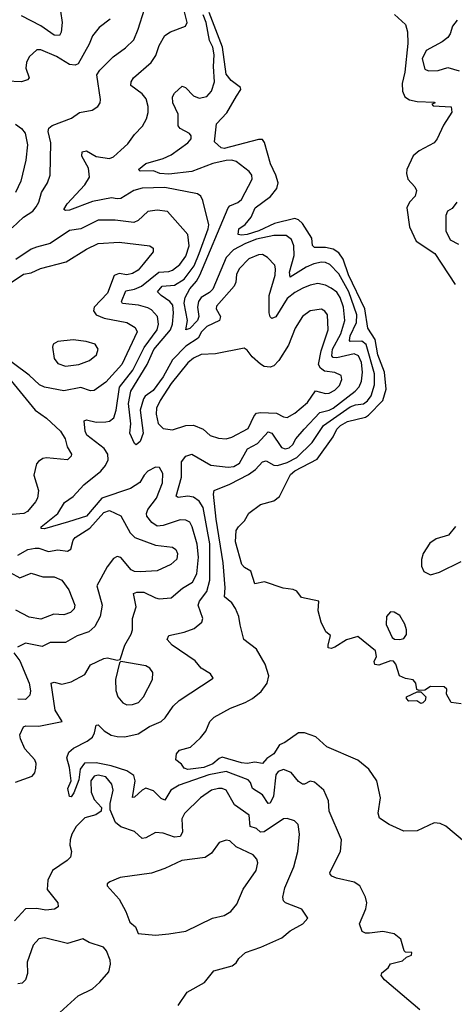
# Model space of a CAD drawing. Extents: x 1603745 to 1745082, y 385868 to 533966.
# Tile 552 of 646: x 1637145 to 1639420, y 504314 to 509470. Entities that reach past the tile are written whole.
import ezdxf

# ---------------------------------------------------------------- set-up
doc = ezdxf.new("R2010")
doc.units = 0

msp = doc.modelspace()

# ---------------------------------------------------------------- linework, layer by layer
at = {"layer": '0CON20XD'}
for points in [[(1637105, 508379.6), (1637165, 508436.2), (1637213.2, 508466.8), (1637230.9, 508489.1), (1637245.4, 508515), (1637259.2, 508565), (1637291.1, 508615), (1637304.5, 508655.5), (1637307.5, 508825), (1637294, 508885), (1637297.8, 508902.2), (1637315.2, 508914.8), (1637416.2, 508953.8), (1637457.1, 508982.9), (1637523.9, 508996.1), (1637554.6, 509015.4), (1637565.5, 509034.5), (1637567.4, 509052.6), (1637549.1, 509180.9), (1637564.6, 509205.4), (1637634.7, 509275.3), (1637698.4, 509321.6), (1637741.5, 509365), (1637765, 509420), (1637797.5, 509525)], [(1637357.9, 509515), (1637367.7, 509455), (1637361.6, 509405), (1637352.7, 509387.3), (1637325, 509388.4), (1637255, 509437.3), (1637155, 509490.5)], [(1637895, 507599.8), (1637842.6, 507527.4), (1637801.8, 507498.2), (1637792.4, 507485), (1637775.9, 507425), (1637791.8, 507305), (1637775, 507261.2), (1637755, 507243.8), (1637745, 507251.2), (1637720.5, 507305), (1637727.2, 507352.8), (1637715, 507460), (1637727, 507525), (1637811.9, 507665), (1637847.5, 507742.5), (1637933.6, 507845), (1637944, 507875), (1637950.6, 507935), (1637946.9, 507975), (1637930.8, 507995), (1637884.6, 508025), (1637866.4, 508045), (1637890, 508075), (1637955, 508080), (1638005, 508110.4), (1638058.5, 508181.5), (1638084.3, 508245), (1638131.9, 508375), (1638134, 508395), (1638103.8, 508523.8), (1638092.9, 508545), (1638075, 508557.5), (1637905, 508590.5), (1637785, 508588.4), (1637741.8, 508575), (1637675, 508534.2), (1637655, 508531.1), (1637625, 508536.9), (1637525, 508517.7), (1637405, 508472.9), (1637385, 508470), (1637376.2, 508475), (1637392.5, 508505), (1637485.4, 508605), (1637509.6, 508645), (1637505, 508692.5), (1637469.4, 508755), (1637472.4, 508777.6), (1637495, 508782.5), (1637545, 508753.6), (1637615, 508743.5), (1637635, 508751.4), (1637675, 508787.3), (1637710.6, 508819.4), (1637745, 508868.9), (1637788.2, 508911.8), (1637808.7, 508951.3), (1637816.8, 508983.2), (1637817.4, 509015), (1637805.9, 509055), (1637785, 509081.1), (1637726, 509125), (1637727.5, 509145), (1637740, 509165), (1637833.6, 509245), (1637857.4, 509282.6), (1637874.6, 509335), (1637905, 509387.1), (1637934.6, 509405.4), (1638013.3, 509435), (1638021.9, 509455), (1638003.5, 509525)], [(1639223.3, 505963.3), (1639217.5, 505995), (1639205, 506012.5), (1639165, 506020), (1639133.6, 506033.6), (1639113.3, 506095), (1639100.7, 506110.7), (1639085, 506113.3), (1639025, 506090), (1639003.6, 506093.6), (1639000.7, 506109.3), (1639012.5, 506135), (1639007.5, 506165), (1638915, 506240), (1638855, 506223.3), (1638795, 506183.8), (1638775, 506176.7), (1638760, 506180), (1638758.8, 506195), (1638772.5, 506245), (1638747.5, 506265), (1638722.5, 506315), (1638707.5, 506375), (1638710, 506425), (1638620, 506445), (1638595, 506477.5), (1638576.4, 506486.4), (1638523.9, 506493.9), (1638426.1, 506526.1), (1638376.2, 506516.2), (1638355, 506582.5), (1638321.2, 506601.2), (1638306.8, 506616.8), (1638274.4, 506735), (1638278, 506795), (1638290, 506815), (1638321.2, 506845), (1638345, 506886.2), (1638405, 506931.2), (1638475, 506951.2), (1638505, 506973.8), (1638562, 507088), (1638585, 507107.6), (1638701.7, 507168.3), (1638785.2, 507284.8), (1638804.8, 507325), (1638824.2, 507345), (1638861.1, 507365), (1638955, 507388), (1638971.2, 507398.8), (1639044.9, 507475), (1639062.5, 507535), (1639054.6, 507625), (1639019.7, 507715), (1639004.9, 507795), (1638967.5, 507855), (1638950.7, 507955), (1638865, 508134.3), (1638838.8, 508215), (1638815, 508248.7), (1638785, 508267.8), (1638745, 508277.5), (1638687.6, 508277.6), (1638678.2, 508288.2), (1638674.5, 508325), (1638625, 508402.3), (1638605, 508422.1), (1638585, 508428.4), (1638478.2, 508401.8), (1638396.2, 508365), (1638335, 508345.6), (1638305, 508341.1), (1638287.5, 508345), (1638292.5, 508375), (1638325, 508397.1), (1638355.6, 508435), (1638377.3, 508485), (1638456.8, 508543.2), (1638490.5, 508585), (1638497.6, 508615), (1638486, 508655), (1638457.2, 508715), (1638426.9, 508826.9), (1638415, 508842.2), (1638395, 508843.1), (1638214.7, 508794.7), (1638198.6, 508798.6), (1638165, 508830), (1638175.6, 508925), (1638228.2, 508981.8), (1638280.1, 509069.9), (1638301.5, 509105), (1638300, 509115), (1638251.2, 509151.2), (1638225.7, 509185), (1638206.6, 509326.6), (1638136.7, 509506.7)], [(1637618.4, 509471.6), (1637560.9, 509429.1), (1637525.6, 509385), (1637509.1, 509340.9), (1637451.3, 509238.7), (1637435, 509232.2), (1637405, 509235.5), (1637337.6, 509277.6), (1637255, 509311.5), (1637235, 509311.5), (1637194.6, 509275), (1637180, 509245), (1637177.3, 509215), (1637195, 509164.4), (1637185.2, 509154.8), (1637155, 509144.8), (1637075, 509148.5)], [(1638532.7, 505685), (1638505, 505672.2), (1638475, 505625.2), (1638438.1, 505601.9), (1638415, 505574.6), (1638375, 505582), (1638335, 505575.1), (1638305, 505578), (1638205, 505607.7), (1638188.5, 505601.5), (1638155, 505573.3), (1638108.9, 505555), (1638024, 505544), (1638005, 505550), (1637991.2, 505571.2), (1637962, 505595), (1637966.2, 505625), (1637981.2, 505645), (1638039.5, 505660.5), (1638091.2, 505708.8), (1638118.8, 505745), (1638140, 505795), (1638162.1, 505817.9), (1638248, 505865), (1638325, 505894), (1638363.3, 505915), (1638408.1, 505951.9), (1638440.4, 505995), (1638449.4, 506035), (1638430, 506095), (1638385, 506174.4), (1638318, 506225), (1638298.7, 506301.3), (1638292.1, 506345), (1638275, 506387.5), (1638255, 506416.9), (1638217, 506447), (1638220.2, 506495), (1638210.3, 506625), (1638173.8, 506855), (1638159.4, 506985), (1638163.1, 507005), (1638245, 507037), (1638342.1, 507087.9), (1638378.8, 507115), (1638415, 507155.4), (1638435, 507159.6), (1638475, 507137.4), (1638495, 507135.6), (1638545, 507151.9), (1638595, 507177.3), (1638675, 507256.4), (1638735.7, 507345), (1638875, 507442.1), (1638902.5, 507452.5), (1638945, 507459.2), (1638965, 507473.5), (1638985, 507500), (1639002.7, 507557.3), (1639002.8, 507615), (1638958.7, 507768.7), (1638935, 507786.4), (1638875, 507784.8), (1638870.4, 507790.4), (1638874.9, 507815), (1638908.6, 507885), (1638909.4, 507925), (1638868.4, 508045), (1638815, 508138.4), (1638767.7, 508187.7), (1638745, 508198.2), (1638725, 508199.5), (1638685, 508191.7), (1638645, 508174.3), (1638561.2, 508121.2), (1638557.1, 508147.1), (1638580.8, 508235), (1638580.3, 508285), (1638568.3, 508318.3), (1638540.1, 508340.1), (1638475, 508339.5), (1638385, 508320.5), (1638327.2, 508297.2), (1638263.4, 508265), (1638224.9, 508225.1), (1638155, 508058.6), (1638138.8, 508041.2), (1638095.2, 508015), (1638081.2, 507995), (1638075.2, 507965), (1638083.2, 507915), (1638076.3, 507895), (1638035, 507852.5), (1638014, 507845), (1638023.2, 507895), (1638005.8, 507985), (1638010.9, 508015), (1638035, 508061), (1638070, 508100), (1638088.1, 508131.9), (1638236.8, 508485), (1638245, 508495.4), (1638287.2, 508512.8), (1638305, 508527.5), (1638360.8, 508635), (1638360, 508655), (1638346.2, 508675), (1638277.1, 508727.1), (1638255, 508734.6), (1638225, 508732.4), (1638155, 508716), (1638045, 508674.8), (1637925, 508661), (1637878, 508665), (1637845, 508677.7), (1637775.9, 508675.9), (1637766.2, 508685), (1637805, 508716.9), (1637895, 508742.3), (1637937.3, 508762.7), (1638025.4, 508825), (1638042.1, 508845), (1638041.7, 508861.7), (1638033.5, 508873.5), (1637985, 508900.6), (1637974.6, 508914.6), (1637973.8, 508975), (1637946.5, 509035), (1637944.4, 509065), (1637955.4, 509084.6), (1637995, 509121.9), (1638012.5, 509115), (1638055, 509071.1), (1638085, 509058.1), (1638125, 509067.1), (1638148.9, 509095), (1638163.6, 509145), (1638158.6, 509225), (1638162.7, 509285), (1638155.6, 509325), (1638138.7, 509361.3), (1638120.5, 509455), (1638105.1, 509495)], [(1639106.4, 509496.4), (1639163.6, 509445), (1639175.3, 509405.3), (1639176.6, 509345), (1639160.8, 509195), (1639147.3, 509135), (1639149.4, 509095), (1639160.9, 509065), (1639185, 509049.6), (1639225, 509041.2), (1639315, 509037.5), (1639320, 509035), (1639302.5, 509027.5), (1639308.3, 509018.3), (1639403.3, 509013.3), (1639406, 508985), (1639362.6, 508917.4), (1639330, 508845), (1639315, 508824.2), (1639235, 508782.5), (1639205, 508756), (1639171.4, 508685), (1639168.9, 508665), (1639175.6, 508635), (1639213.7, 508593.7), (1639221.9, 508575), (1639215, 508546.2), (1639185, 508513.8), (1639170.8, 508485), (1639184.7, 508384.7), (1639219.5, 508309.5), (1639318.2, 508245), (1639423.8, 508083.8)], [(1639435, 509466.4), (1639410, 509435), (1639398.6, 509395), (1639385, 509376), (1639356.2, 509353.8), (1639272.4, 509307.6), (1639251.1, 509265), (1639265, 509211.2), (1639285, 509201.4), (1639335, 509202.9), (1639385, 509219.4), (1639445, 509201.5)], [(1637123, 508923), (1637155, 508899.2), (1637173.5, 508875), (1637186.2, 508815), (1637176.7, 508735), (1637150.9, 508625), (1637122.5, 508565)], [(1637122.9, 505477.1), (1637210.7, 505509.3), (1637223.6, 505526.4), (1637229.4, 505550.6), (1637230.9, 505575), (1637223.5, 505595), (1637172.4, 505652.4), (1637149.1, 505705), (1637145.7, 505725), (1637165, 505766.7), (1637176.8, 505773.2), (1637245, 505770.7), (1637366.2, 505795), (1637330.4, 505855), (1637310, 505995), (1637325, 506001.5), (1637365, 505990), (1637415, 506003.5), (1637485, 506041.5), (1637515, 506091.4), (1637585, 506124.3), (1637605, 506128.1), (1637655, 506116.7), (1637670, 506120), (1637694.5, 506195), (1637728.1, 506251.9), (1637735.4, 506275), (1637734.6, 506335), (1637754.7, 506395), (1637740.8, 506465), (1637757.1, 506472.9), (1637795, 506472.7), (1637855, 506443.1), (1637875, 506437.3), (1637937, 506443), (1637996.6, 506493.4), (1638049.2, 506525), (1638072.6, 506567.4), (1638080, 506655), (1638074.2, 506724.2), (1638048.1, 506815), (1638035, 506838.8), (1638015, 506849.7), (1637985, 506851.3), (1637895, 506820.7), (1637865, 506818.4), (1637836.8, 506836.8), (1637810.1, 506870.1), (1637807.8, 506885), (1637814.7, 506905), (1637860.7, 506965), (1637892.4, 507045), (1637894, 507094), (1637876.9, 507125), (1637855, 507127.5), (1637815, 507105.5), (1637795.5, 507085), (1637773.8, 507046.2), (1637724.8, 507015.2), (1637575.3, 506964.7), (1637495, 506870), (1637400.9, 506840.9), (1637275, 506803.6), (1637257.5, 506805), (1637257.5, 506815), (1637344.5, 506885), (1637378.6, 506941.4), (1637425, 506972.5), (1637480, 507035), (1637570, 507105), (1637594.1, 507135), (1637607.6, 507165), (1637606.1, 507195), (1637587.5, 507225), (1637496.2, 507295), (1637487.8, 507315), (1637481.4, 507368.6), (1637495, 507374.2), (1637545, 507363.1), (1637595, 507363.3), (1637615, 507367.7), (1637636.8, 507385), (1637650.5, 507425), (1637667.7, 507545), (1637736.4, 507635), (1637796.4, 507753.6), (1637864, 507845), (1637870.9, 507875), (1637865.2, 507915.2), (1637835, 507950.4), (1637815, 507961.8), (1637765.8, 507975.8), (1637683.5, 507983.5), (1637677.1, 507995), (1637700.7, 508049.3), (1637745, 508058.1), (1637782.2, 508075), (1637872.9, 508147.1), (1637925, 508150.6), (1637945, 508157.8), (1637982.8, 508187.2), (1638015, 508231.5), (1638031.7, 508285), (1638024.1, 508344.1), (1637919.2, 508465), (1637865, 508472.7), (1637816.2, 508465), (1637765, 508418), (1637742.3, 508407.7), (1637645, 508420), (1637555, 508419.6), (1637464, 508374), (1637405, 508366), (1637305, 508297.9), (1637232.1, 508277.9), (1637205, 508267.5), (1637125, 508213.8)], [(1639432.1, 508515), (1639409.1, 508480.9), (1639383.3, 508466.7), (1639374.5, 508445), (1639375.4, 508365), (1639397.7, 508317.7), (1639442.1, 508295)], [(1637085, 508082.6), (1637165, 508138), (1637205, 508144.6), (1637253.4, 508166.6), (1637388.2, 508201.8), (1637495, 508268.5), (1637555, 508298.5), (1637665, 508304.1), (1637826.7, 508285), (1637842.7, 508272.7), (1637844, 508255), (1637790.5, 508189.5), (1637765, 508157.9), (1637735, 508140.7), (1637705, 508134.1), (1637665, 508140.2), (1637640.1, 508129.9), (1637605, 508038.1), (1637535.4, 507965), (1637531.5, 507945), (1637545.7, 507925), (1637587.2, 507907.2), (1637705, 507884.6), (1637748.6, 507858.6), (1637758.9, 507835), (1637680.2, 507665), (1637595, 507571.5), (1637535, 507528.9), (1637515, 507525.6), (1637465, 507543.4), (1637375, 507525.8), (1637274.8, 507544.8), (1637248.6, 507558.6), (1637195, 507608.4), (1637035, 507725.6)], [(1639240, 504285), (1639055, 504443.3), (1639037.5, 504465), (1639040.7, 504479.3), (1639073.9, 504506.1), (1639085, 504526), (1639147.8, 504542.2), (1639168.8, 504561.2), (1639195, 504571.2), (1639197.5, 504585), (1639165, 504587.5), (1639157.5, 504595), (1639140, 504655), (1639105, 504682.5), (1639045, 504696), (1638975, 504686.7), (1638955, 504686.7), (1638937.5, 504695), (1638923.3, 504735), (1638956.5, 504815), (1638962.1, 504845), (1638955.5, 504875), (1638925.6, 504935), (1638895, 504954.4), (1638803.3, 504975), (1638778.8, 504985), (1638770, 504995), (1638768, 505005), (1638824.2, 505114.2), (1638830, 505175), (1638764.4, 505325), (1638760.8, 505379.2), (1638736, 505435), (1638687.3, 505477.3), (1638665, 505483.3), (1638635, 505466.2), (1638625, 505467.5), (1638605, 505481.4), (1638565, 505527.8), (1638525, 505544.5), (1638497.3, 505532.7), (1638485, 505515.8), (1638472.7, 505405), (1638455, 505367.5), (1638445.7, 505365.7), (1638415, 505411.4), (1638364.1, 505444.1), (1638353.1, 505475), (1638340.2, 505490.2), (1638225, 505532.8), (1638135.5, 505515), (1637979.1, 505460.9), (1637935.2, 505434.8), (1637905, 505382.9), (1637885, 505391.3), (1637845, 505432.9), (1637805, 505445.2), (1637785, 505435.9), (1637745, 505399.4), (1637735, 505397.5), (1637749.3, 505485), (1637741.6, 505511.6), (1637705, 505536.8), (1637623.3, 505563.3), (1637545, 505578.7), (1637483.8, 505576.2), (1637460.4, 505545), (1637455, 505489.2), (1637428.8, 505421.2), (1637415, 505401.2), (1637405, 505402.5), (1637397.2, 505445), (1637413.5, 505485), (1637405.5, 505555), (1637391.4, 505605), (1637401.9, 505635), (1637425.6, 505655), (1637498, 505692), (1637526.2, 505713.8), (1637536.8, 505735), (1637545, 505776.7), (1637555, 505778), (1637586.2, 505746.2), (1637623.9, 505723.9), (1637655.7, 505715.7), (1637695, 505715.2), (1637765, 505729.8), (1637825, 505769.7), (1637885, 505795.3), (1637906.7, 505815), (1637947.3, 505875), (1637979.4, 505905), (1638158.3, 506021.7), (1638143.3, 506045), (1638095, 506074.4), (1638063, 506113), (1637943.5, 506195), (1637917.1, 506225), (1637924.6, 506245.4), (1638005, 506262.5), (1638058.3, 506281.7), (1638098.6, 506315), (1638103.3, 506335), (1638078.8, 506405), (1638085.3, 506425), (1638125, 506475.5), (1638140.4, 506535), (1638140.1, 506725), (1638104.4, 506915), (1638085, 506948.7), (1638055, 506970.3), (1638025, 506974.7), (1637975, 506967.5), (1637964.6, 506974.6), (1637991.3, 507075), (1637992, 507155), (1638015, 507184.4), (1638045, 507194.4), (1638145, 507138), (1638236.5, 507126.5), (1638265, 507130.2), (1638295, 507147.4), (1638337.9, 507222.1), (1638389.2, 507250.8), (1638445, 507311.2), (1638465, 507304), (1638515, 507230), (1638535, 507221.9), (1638555, 507227.2), (1638575, 507244.6), (1638591, 507275), (1638633.6, 507326.4), (1638715, 507413.4), (1638765, 507424.5), (1638785, 507435.5), (1638900.6, 507525), (1638922.1, 507547.9), (1638933.8, 507576.2), (1638939.8, 507625), (1638933.4, 507675), (1638919, 507709), (1638895, 507719.8), (1638805, 507699.3), (1638785, 507700.7), (1638778.8, 507708.8), (1638782.9, 507745), (1638825.7, 507825), (1638847, 507895), (1638840, 507965), (1638822.3, 508015), (1638805, 508042.4), (1638775, 508064.7), (1638745, 508080.3), (1638705, 508087.6), (1638665, 508079.7), (1638626.3, 508063.7), (1638585, 508041.4), (1638545, 508009.4), (1638485, 507913.6), (1638465, 507904.5), (1638455, 507914.4), (1638450.4, 507935), (1638450.2, 508025), (1638481.5, 508131.5), (1638484.6, 508165), (1638479.6, 508185), (1638441.1, 508225), (1638415, 508240), (1638395, 508237.7), (1638345, 508216.8), (1638293.3, 508165), (1638280, 508135), (1638275.4, 508094.6), (1638266.7, 508075), (1638175, 507970), (1638173.8, 507955), (1638195.5, 507915), (1638190.9, 507895), (1638125, 507863.9), (1638096, 507835), (1638078.3, 507801.7), (1638015, 507760.7), (1637945, 507689.5), (1637895, 507599.8)], [(1638225, 507274.6), (1638255, 507283.8), (1638340.8, 507329.2), (1638371.3, 507395), (1638385, 507408.9), (1638405, 507413.1), (1638488.8, 507408.8), (1638525, 507389.4), (1638545, 507386.7), (1638585, 507409.6), (1638651.8, 507465), (1638693.8, 507526.2), (1638745, 507512.8), (1638765, 507514.7), (1638795, 507529.7), (1638818.1, 507555), (1638830.8, 507585), (1638826.7, 507606.7), (1638795, 507621.6), (1638739.5, 507629.5), (1638718.5, 507645), (1638708, 507665), (1638722.3, 507735), (1638759.4, 507845), (1638755.3, 507925), (1638742.7, 507942.7), (1638725, 507953.3), (1638665, 507944.5), (1638625, 507915.6), (1638586.3, 507853.7), (1638551.5, 507765), (1638501.5, 507685), (1638475, 507656.9), (1638455, 507649.5), (1638425, 507653.6), (1638405, 507665.5), (1638361.1, 507705), (1638335, 507740), (1638319.4, 507749.4), (1638170.2, 507719.8), (1638095, 507717.1), (1638055, 507697.7), (1638025, 507672.4), (1637937.6, 507565), (1637879.3, 507475), (1637860.3, 507435), (1637858.8, 507405), (1637869.6, 507355), (1637895, 507328.5), (1637945, 507322.1), (1638015, 507344.6), (1638055, 507347.3), (1638104.3, 507325), (1638142.1, 507292.1), (1638185, 507277.9), (1638225, 507274.6)], [(1637385, 507656.4), (1637455, 507664.7), (1637510.8, 507685), (1637547.1, 507715), (1637556, 507745), (1637540.3, 507770.3), (1637492.5, 507785), (1637425, 507793.3), (1637345, 507784), (1637319.5, 507770.5), (1637316, 507755), (1637325.7, 507695), (1637345, 507670), (1637385, 507656.4)], [(1637099.5, 507579.5), (1637225.1, 507425.1), (1637285, 507383.2), (1637358.2, 507315), (1637382.5, 507275), (1637393.6, 507233.6), (1637415.8, 507195), (1637413.8, 507185), (1637395, 507166), (1637285, 507176.4), (1637265, 507171.9), (1637243, 507157), (1637233.1, 507145), (1637218.5, 507085), (1637243.2, 507005), (1637238.5, 506965), (1637227.5, 506945), (1637185.6, 506895), (1637166, 506885), (1637105, 506879.2)], [(1637135, 506665.7), (1637187.8, 506695), (1637225, 506703.5), (1637245, 506703), (1637294.8, 506684.8), (1637345, 506693.4), (1637395, 506686.9), (1637412, 506698), (1637425, 506744.2), (1637435, 506757.9), (1637512.7, 506807.3), (1637585, 506888.8), (1637615, 506899.3), (1637675, 506872.2), (1637723.7, 506783.7), (1637748.1, 506758.1), (1637855, 506718.4), (1637945, 506707.3), (1637961.9, 506695), (1637970.5, 506675), (1637966.7, 506645), (1637935, 506617.8), (1637865, 506584.7), (1637775, 506578), (1637745, 506580.7), (1637728.8, 506588.8), (1637675, 506654.5), (1637655, 506659.6), (1637635, 506648.5), (1637602.7, 506605), (1637548.2, 506505), (1637576.1, 506405), (1637566.2, 506345), (1637538.1, 506291.9), (1637506, 506264), (1637445, 506244), (1637385, 506209.2), (1637305, 506209.5), (1637262.6, 506187.4), (1637175, 506205.2), (1637132.5, 506185)], [(1639425.9, 506815.9), (1639388.7, 506771.3), (1639325, 506752.3), (1639291.9, 506728.1), (1639256, 506674), (1639247.5, 506642.5), (1639248, 506608), (1639260, 506580), (1639295, 506563.1), (1639342.9, 506577.1), (1639455, 506632.5)], [(1637095, 506575.3), (1637145, 506546.9), (1637205, 506571.5), (1637265, 506552.7), (1637325, 506552.3), (1637365.7, 506535.7), (1637401.2, 506485), (1637433.5, 506405), (1637430.6, 506385), (1637410, 506365), (1637375, 506352.9), (1637323.4, 506356.6), (1637255, 506331.3), (1637195, 506341.5), (1637125, 506377.5)], [(1639135, 506224.7), (1639155, 506229.7), (1639168.9, 506251.1), (1639170.3, 506275), (1639161.4, 506305), (1639135, 506350), (1639105, 506367.1), (1639085, 506370), (1639064.3, 506345), (1639062.2, 506302.2), (1639095.3, 506235.3), (1639106.7, 506226.7), (1639135, 506224.7)], [(1637113.8, 506153.8), (1637145, 506113.3), (1637193.8, 505995), (1637200.9, 505955), (1637197.8, 505932.2), (1637175, 505909.5), (1637135, 505912.5)], [(1637705, 505882.5), (1637735, 505884.4), (1637765.8, 505895), (1637793.5, 505925), (1637839.4, 506015), (1637841.9, 506051.9), (1637825.8, 506075), (1637805, 506086.9), (1637675, 506110), (1637667.5, 506102.5), (1637645.4, 506015), (1637648, 505958), (1637658.6, 505925), (1637685, 505892), (1637705, 505882.5)], [(1639245, 505890), (1639223, 505903), (1639181.2, 505901.2), (1639170, 505915), (1639170, 505925), (1639225, 505950), (1639245, 505950), (1639270, 505925), (1639266.7, 505905), (1639255, 505892.5), (1639245, 505890)], [(1639455, 505887.5), (1639402.5, 505895), (1639378.3, 505938.3), (1639380, 505965), (1639367, 505977), (1639295, 505977.5), (1639265, 505960), (1639235, 505957.5), (1639223.3, 505963.3)], [(1639473.5, 505165), (1639375, 505246.2), (1639345, 505260.9), (1639315, 505264.4), (1639225, 505223.3), (1639155, 505221.4), (1639078, 505255), (1639028.8, 505288.8), (1639020.8, 505315), (1639033.1, 505395), (1639014.7, 505484.7), (1638973.1, 505545), (1638915, 505593.3), (1638751.7, 505661.7), (1638694.6, 505714.6), (1638635, 505735.5), (1638605, 505735.4), (1638532.7, 505685)], [(1637975, 504307.5), (1638021.7, 504378.3), (1638111.7, 504428.3), (1638160.3, 504489.7), (1638256.7, 504515), (1638278.7, 504531.3), (1638292.5, 504555), (1638326.2, 504585), (1638406.9, 504613.1), (1638516.8, 504663.2), (1638561.2, 504698.8), (1638626.7, 504735), (1638652.5, 504765), (1638622.2, 504812.2), (1638536.7, 504845), (1638526, 504856), (1638521.4, 504875), (1638531.8, 504925), (1638580, 505035), (1638600, 505115), (1638608.9, 505205), (1638602.2, 505255), (1638584, 505275), (1638545, 505287.5), (1638525, 505285.5), (1638425, 505217.7), (1638405, 505214.8), (1638385, 505235.4), (1638351.2, 505245), (1638345.3, 505305.3), (1638268.7, 505358.7), (1638225.5, 505435), (1638205, 505444.6), (1638184.6, 505444.6), (1638148.1, 505435), (1638091.1, 505395), (1638006.7, 505313.3), (1637992.8, 505285), (1637996.4, 505215), (1637985, 505193.2), (1637955, 505188.6), (1637895, 505210.9), (1637855.7, 505214.3), (1637805, 505185.4), (1637785, 505183.1), (1637745, 505218.8), (1637675, 505244), (1637646.7, 505266.7), (1637617.7, 505332.3), (1637618, 505365), (1637633.8, 505435), (1637626.4, 505466.4), (1637595, 505505.3), (1637555, 505514.3), (1637535, 505509.5), (1637516.7, 505485), (1637519.2, 505425), (1637535, 505387.1), (1637572.5, 505345), (1637572, 505325), (1637544, 505306), (1637485, 505290.7), (1637440.8, 505245), (1637416.9, 505205), (1637408.2, 505175), (1637407.3, 505147.3), (1637416.4, 505115), (1637410, 505085), (1637393.1, 505066.9), (1637316.7, 505015), (1637292.5, 504965), (1637288.7, 504915), (1637344.3, 504845), (1637345.7, 504824.3), (1637326.9, 504813.1), (1637282.3, 504807.7), (1637235, 504815.3), (1637175, 504814.4), (1637118.3, 504751.7)], [(1637855, 504675.7), (1637925, 504682.9), (1638015, 504698.1), (1638154.6, 504765.4), (1638215, 504778.9), (1638250, 504800), (1638281.7, 504838.3), (1638315, 504918), (1638381.9, 505015), (1638391.9, 505055), (1638385.7, 505075), (1638366.6, 505096.6), (1638278.7, 505138.7), (1638245, 505170), (1638225, 505174.2), (1638189.1, 505160.9), (1638148.6, 505105), (1638115, 505083.5), (1637992.6, 505067.4), (1637905, 505025.5), (1637835, 505001.5), (1637671.3, 504978.7), (1637616.7, 504955), (1637603.3, 504945), (1637603.3, 504935), (1637666, 504865), (1637699.7, 504799.7), (1637721.2, 504745), (1637750.5, 504720.5), (1637764.4, 504684.4), (1637855, 504675.7)], [(1637335, 504253.8), (1637451.1, 504358.9), (1637525, 504396), (1637565, 504430), (1637611.9, 504485), (1637620, 504525), (1637618.6, 504545), (1637598.6, 504595), (1637583, 504613), (1637507.9, 504637.9), (1637475, 504656.9), (1637395, 504632), (1637275, 504662.7), (1637245, 504657.8), (1637215.3, 504624.7), (1637184, 504535), (1637185.8, 504475), (1637175, 504442.5), (1637157.5, 504425), (1637135, 504422)]]:
    msp.add_lwpolyline(points, dxfattribs=at)

doc.saveas('drawing.dxf')
